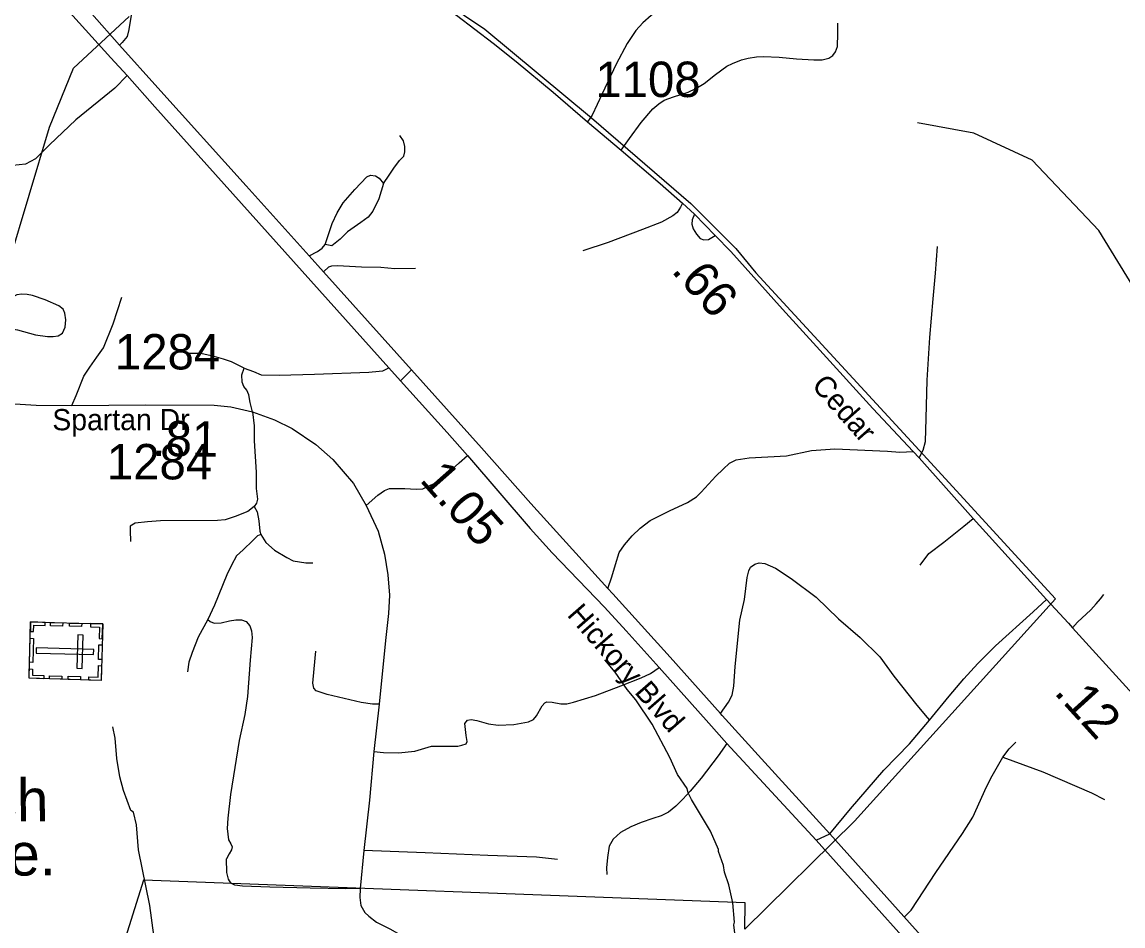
# Model space of a CAD drawing. Extents: x 1159738 to 1321356, y 736314 to 882035.
# Drawn here: x 1271869 to 1275757, y 763438 to 766631 of the extents above; entities that cross this region are included whole.
import ezdxf

# ---------------------------------------------------------------- set-up
doc = ezdxf.new("R2010")
doc.units = 0
for name, color, linetype in [('Exist Boundary Political City Limit New', 7, 'Continuous'), ('Exist Cultural Cemetery CELL', 7, 'Continuous'), ('Exist Cultural Cemetery Label', 7, 'Continuous'), ('Exist Hydrographic Creek Single Shore', 7, 'Continuous'), ('Exist Hydrographic Misc Water Feature', 7, 'Continuous'), ('Exist Road Non-System Type 51', 7, 'Continuous'), ('Exist Road Primary US Divided Attributed', 7, 'Continuous'), ('Exist Road Primary US Label', 7, 'Continuous'), ('Exist Road Primary US Mileage Hundredths English Label', 7, 'Continuous'), ('Exist Road Secondary Mileage Hundredths English Label', 7, 'Continuous'), ('Exist Road Secondary Type 51 Attributed', 7, 'Continuous'), ('Exist Road Secondary Type 51 Label', 7, 'Continuous'), ('Exist Road Secondary Type 51 Number Label', 7, 'Continuous'), ('Exist Utilities Electrical Transmission Line', 7, 'Continuous'), ('Map Preparation Boundary City Limit Buffer Line', 7, 'Continuous')]:
    doc.layers.add(name, color=color, linetype=linetype)

msp = doc.modelspace()

# ---------------------------------------------------------------- linework, layer by layer
at = {"layer": 'Exist Boundary Political City Limit New'}
msp.add_lwpolyline([(1273079.8, 766891.2), (1273503.2, 766605.2), (1273880.5, 766292.6), (1274230.8, 765989.4), (1274389.8, 765830.2), (1274460.2, 765745.2), (1275050.8, 765102.8), (1275518.1, 764593.1), (1274808.9, 763808.2), (1274421, 763426.5), (1274422.8, 763519.8), (1272298.1, 763599.2), (1271811, 762047.2), (1269878.5, 762035.3), (1269878.7, 761546.2)], dxfattribs=at)
at = {"layer": 'Exist Cultural Cemetery CELL'}
for points in [[(1272154.2, 764504.4), (1272148.7, 764305.4), (1271894.2, 764312.5), (1271899.7, 764511.5)], [(1271898.8, 764478.4), (1271910.3, 764478.1), (1271910.9, 764500.1), (1271951.3, 764499), (1271951.6, 764510.1), (1271899.7, 764511.5)], [(1271969.6, 764509.6), (1272012.9, 764508.4), (1272012.6, 764497), (1271969.3, 764498.2)], [(1272036.8, 764507.7), (1272080.1, 764506.5), (1272079.8, 764495.1), (1272036.5, 764496.3)], [(1272110.9, 764505.6), (1272110.6, 764494.3), (1272142.8, 764493.4), (1272141.7, 764452.8), (1272152.8, 764452.5), (1272154.2, 764504.4)], [(1271909.6, 764453.7), (1271907.2, 764368.9), (1271895.8, 764369.2), (1271898.2, 764454)], [(1272085.1, 764465.5), (1272066.4, 764466), (1272063.1, 764348.3), (1272081.8, 764347.8)], [(1272121.9, 764396.2), (1272122.4, 764414.9), (1271919.7, 764420.5), (1271919.2, 764401.9)], [(1272152.2, 764430.4), (1272150.7, 764378.6), (1272139.3, 764378.9), (1272140.8, 764430.7)], [(1271895.1, 764345.6), (1271906.6, 764345.3), (1271906, 764323.3), (1271946.4, 764322.2), (1271946, 764311), (1271894.2, 764312.5)], [(1272105.4, 764306.5), (1272105.7, 764317.9), (1272137.8, 764317), (1272139, 764357.5), (1272150.1, 764357.2), (1272148.6, 764305.3)], [(1271966.7, 764321.8), (1272010, 764320.6), (1272009.7, 764309.2), (1271966.4, 764310.4)], [(1272032.6, 764320), (1272075.9, 764318.8), (1272075.6, 764307.4), (1272032.3, 764308.6)]]:
    msp.add_lwpolyline(points, close=True, dxfattribs=at)
at = {"layer": 'Exist Hydrographic Creek Single Shore'}
msp.add_lwpolyline([(1279256.7, 763505), (1279224.7, 763564.7), (1278896.6, 763787.9), (1278758.6, 763958.1), (1278294.7, 764394.2), (1278259.6, 764444.5), (1278162.6, 764455.9), (1277896.7, 764497.4), (1277500.6, 764682.6), (1277293.6, 764729.4), (1277035.7, 764741.1), (1276514.6, 764912.5), (1276316.7, 765028), (1275935.6, 765462.4), (1275671.6, 765894.4), (1275435.5, 766142.1), (1275229.6, 766238.2), (1275030.6, 766275)], dxfattribs=at)
at = {"layer": 'Exist Hydrographic Misc Water Feature'}
for points in [[(1274390.9, 763374.7), (1274382.8, 763441.3), (1274385, 763450.9), (1274378.9, 763519.1), (1274364.7, 763583.5), (1274349.9, 763627.9), (1274346.5, 763651.9), (1274327.9, 763700.5), (1274328.2, 763708.4), (1274300, 763773.2), (1274233, 763885.1), (1274221.6, 763907.5), (1274218, 763923.6), (1274183.4, 763972.5), (1274157.1, 764033.3), (1274094.3, 764151), (1274036.7, 764236.7), (1274005.7, 764273.6), (1273963.4, 764334.8), (1273926.6, 764377.8)], [(1272335.3, 763405.7), (1272320.2, 763510.1), (1272280.9, 763707.2), (1272274.1, 763795.3), (1272263.3, 763839.6), (1272253.4, 763845.9), (1272227.4, 763916.7), (1272214.8, 763965), (1272204.5, 764029.3), (1272198.6, 764101.4), (1272189.7, 764141.7)]]:
    msp.add_lwpolyline(points, dxfattribs=at)
at = {"layer": 'Exist Road Non-System Type 51'}
for points in [[(1272183.4, 767247), (1272194, 767119), (1272213, 766989.8), (1272230.1, 766859.1), (1272259.2, 766688.1), (1272255.6, 766661.7), (1272246.7, 766604.2), (1272240.2, 766579.3), (1272222.4, 766558.5), (1272213.6, 766549.1)], [(1274647.9, 766759.3), (1274578, 766768.2), (1274491.5, 766782.4), (1274434.1, 766792.5), (1274404.5, 766794.2), (1274365.4, 766793.6), (1274325.1, 766785.3), (1274267.1, 766764.6), (1274215.6, 766739.7), (1274171.8, 766714.2), (1274137.6, 766690), (1274090.3, 766653.9), (1274061.3, 766627.8), (1274036.4, 766601.1), (1274005.6, 766554.9), (1273966.6, 766481.7), (1273918, 766377.4), (1273882.6, 766301.9), (1273865.5, 766278.2)], [(1273985, 766177.7), (1274014.5, 766219.1), (1274056, 766275.4), (1274096.2, 766324), (1274117.6, 766341.8), (1274137.1, 766354.3), (1274169.6, 766366.4), (1274221.7, 766382.4), (1274248.9, 766395.4), (1274277.3, 766413.2), (1274317.6, 766444.6), (1274357.9, 766474.3), (1274378, 766484.3), (1274410, 766496.8), (1274433.1, 766503.3), (1274462.4, 766507.3), (1274487.9, 766509.1), (1274542.4, 766506.7), (1274603.3, 766500.8), (1274664.9, 766497.3), (1274694.5, 766496.7), (1274718.2, 766502.6), (1274732.4, 766512.7), (1274741.3, 766525.1), (1274749, 766543.5), (1274750.1, 766590), (1274750.1, 766626.8)], [(1272240.1, 766441.4), (1272197.1, 766396.8), (1272059.4, 766285.4), (1271966.7, 766196.3), (1271916.4, 766147.3), (1271881.3, 766128.4), (1271836.8, 766123.2), (1271708.6, 766133.8), (1271495.4, 766145.3)], [(1273145.5, 766060.6), (1273165.2, 766089.9), (1273182, 766114.7), (1273201.7, 766141), (1273217.8, 766157), (1273220.7, 766172.4), (1273221.4, 766191.4), (1273216.3, 766211.1), (1273203.2, 766229.3)], [(1272883, 765805.3), (1272912.9, 765819.9), (1272928.9, 765831.6), (1272939.9, 765844.7), (1272949.4, 765873.2), (1272964.7, 765918.5), (1272982.2, 765956.5), (1273003.4, 765991.5), (1273044.2, 766039), (1273087.1, 766084), (1273099.6, 766089.1), (1273117.1, 766087.7), (1273130.2, 766079.6), (1273145.5, 766060.6)], [(1273145.5, 766060.6), (1273128.7, 766005.9), (1273107.6, 765962), (1273091.5, 765940.9), (1273066, 765922.6), (1273018.5, 765889.7), (1272992.4, 765863), (1272963.2, 765839.6), (1272939.9, 765844.7)], [(1274201.6, 765990.9), (1274193.9, 765976.1), (1274182.1, 765958.3), (1274166.7, 765946.4), (1274127, 765923.3), (1274060.1, 765897.2), (1273938.7, 765852.2), (1273848.9, 765822.1)], [(1274243.5, 765951.3), (1274235.8, 765932.3), (1274234.6, 765916.9), (1274238.8, 765899.7), (1274251.2, 765880.7), (1274263.6, 765865.9), (1274276.1, 765861.8), (1274292.7, 765862.4), (1274316.3, 765876.6)], [(1275036.5, 765091.8), (1275051.1, 765118), (1275059.8, 765148.6), (1275061.2, 765230), (1275065.6, 765365.2), (1275074.3, 765516.4), (1275085.9, 765653.1), (1275094.7, 765743.3), (1275102, 765837.3)], [(1272934.1, 765748.5), (1272953.1, 765766), (1272963.3, 765769.7), (1272983.8, 765771.1), (1273067.7, 765766), (1273136.3, 765764.6), (1273185.7, 765759.5), (1273258.6, 765760.9)], [(1271783, 765554.6), (1271853.5, 765543.7), (1271917.4, 765525.6), (1271959.4, 765519.8), (1271979.6, 765519.8), (1271997.2, 765521.9), (1272012.3, 765531.3), (1272021.1, 765552.6), (1272023.7, 765578.5), (1272020.6, 765602.4), (1272014.4, 765616.9), (1271998.8, 765628.3), (1271950.5, 765649.6), (1271906.5, 765664.2), (1271887.3, 765667.8), (1271869.1, 765669.4), (1271851.5, 765667.3), (1271833.3, 765658.5)], [(1272045.7, 765275.6), (1272060.3, 765311.8), (1272087.2, 765379.2), (1272108.7, 765411.8), (1272134, 765446.7), (1272156.9, 765479.6), (1272191, 765564.5), (1272221.9, 765658.2)], [(1272653.8, 765408.4), (1272609.1, 765430.3), (1272580.6, 765439.8), (1272548.1, 765449.3), (1272500.5, 765459.7), (1272448.1, 765459.7)], [(1272682.9, 765253.3), (1272675.2, 765287), (1272670.4, 765313.2), (1272663.3, 765330.6), (1272652.2, 765343.3), (1272646.6, 765358.4), (1272645.8, 765384.6), (1272653.8, 765408.4)], [(1272653.8, 765408.4), (1272686.3, 765396.5), (1272714.1, 765384.6), (1272777.5, 765383), (1272902, 765387), (1273093.7, 765394.1), (1273130.1, 765397.4), (1273143.4, 765398.8), (1273164.5, 765409.1)], [(1273244.4, 765402.2), (1273205.2, 765363.3)], [(1272682.9, 765253.3), (1272689.3, 765203.9), (1272688.5, 765151.6), (1272695.6, 765041.2), (1272695.6, 764982.5), (1272701.2, 764945.2), (1272697.3, 764931.2), (1272688.5, 764919.2)], [(1273937.2, 764629.8), (1273951.8, 764671.3), (1273964.3, 764714.7), (1273977.8, 764757.2), (1273996.1, 764784.2), (1274023.1, 764816), (1274052, 764843), (1274086.7, 764870), (1274155.9, 764904.3), (1274219.5, 764933.3), (1274250.4, 764953.5), (1274267.7, 764969.9), (1274319.5, 765026.5), (1274344.6, 765051.6), (1274367.8, 765071.9), (1274390.9, 765084.4), (1274437.2, 765091.2), (1274568.3, 765097.9), (1274657, 765117.2), (1274738.9, 765123), (1274924.6, 765114.3), (1274968.9, 765111.4), (1275015.9, 765113.7)], [(1273084.6, 764922.6), (1273126.1, 764959.2), (1273149.2, 764975.6), (1273166.6, 764983.3), (1273184.9, 764982.4), (1273221.5, 764982.4), (1273261, 764980.4), (1273284.2, 764981.4), (1273301.5, 764990.1), (1273321.8, 764999.7), (1273355.5, 765021), (1273413.3, 765074), (1273442.3, 765099.1)], [(1272688.5, 764919.2), (1272666.3, 764901.8), (1272621.9, 764883.5), (1272587, 764872.4), (1272559.3, 764870), (1272357.8, 764869.2), (1272312.2, 764865.3), (1272268.6, 764860.5), (1272251.1, 764849.4), (1272251.1, 764835.1), (1272252.7, 764795.5)], [(1272688.5, 764919.2), (1272699.8, 764901.1), (1272705.3, 764869.3), (1272708.5, 764832), (1272712.5, 764820.1)], [(1275041.1, 764712.2), (1275071.6, 764752.9), (1275123.9, 764793.6), (1275195.1, 764850.3), (1275227.1, 764876.5)], [(1272712.5, 764820.1), (1272700.6, 764816.1), (1272684.7, 764799.5), (1272650.6, 764766.9), (1272626.8, 764744.7), (1272609.4, 764712.2), (1272591.9, 764678), (1272549.1, 764570.4), (1272525.9, 764520.5)], [(1272712.5, 764820.1), (1272730.7, 764792.3), (1272760.9, 764765.3), (1272804.5, 764739.2), (1272826.7, 764727.2), (1272871.9, 764720.1), (1272895.7, 764720.9)], [(1274336.1, 764187.9), (1274363.8, 764228), (1274376.3, 764253.1), (1274383, 764284.9), (1274387.9, 764354.4), (1274404.2, 764518), (1274419.7, 764591.3), (1274429.3, 764668.5), (1274435.1, 764691.6), (1274441.8, 764705.1), (1274457.3, 764715.8), (1274471.7, 764720.6), (1274492, 764718.6), (1274529.6, 764701.3), (1274585.5, 764664.6), (1274673.2, 764599), (1274752.3, 764522.8), (1274829.2, 764456.4), (1274897.7, 764388.9), (1274947.8, 764320.4), (1275028.5, 764217.4), (1275065.2, 764174), (1275073.2, 764164.4)], [(1275578.6, 764491.1), (1275596.6, 764511.3), (1275642.9, 764554.9), (1275662.5, 764575.1), (1275677.8, 764593.1), (1275688.7, 764608.9)], [(1275073.2, 764164.4), (1275143.1, 764249.8), (1275195.1, 764311), (1275244.3, 764364.4), (1275306.1, 764427), (1275440, 764547.6), (1275487.1, 764590.5)], [(1272525.9, 764520.5), (1272491.3, 764457.3), (1272469.9, 764403.3), (1272458, 764370), (1272454, 764335)], [(1272525.9, 764520.5), (1272533.4, 764513.1), (1272547.3, 764507.5), (1272572.3, 764508.5), (1272601.9, 764515.9), (1272624.2, 764519.6), (1272644.5, 764519.6), (1272661.2, 764513.1), (1272674.2, 764498.3), (1272679.7, 764479.7), (1272682.5, 764456.5), (1272675.1, 764376.8), (1272664.9, 764247.9), (1272656.6, 764184.9), (1272636.2, 764093.1), (1272605.6, 763902.6), (1272596.4, 763818.6), (1272593.6, 763782.4), (1272598.2, 763742.6), (1272606.6, 763727.7), (1272611.2, 763717.5), (1272609.4, 763707.3), (1272601, 763692.5), (1272591, 763675.2)], [(1273130.7, 764220.8), (1273106.6, 764220.8), (1273066.7, 764227.3), (1272946.3, 764255.1), (1272908.3, 764268.1), (1272900, 764278.3), (1272896.3, 764295.9), (1272900.9, 764346), (1272906.5, 764409)], [(1273111.1, 764053.6), (1273145.4, 764050.8), (1273198.2, 764049.9), (1273256.5, 764055.5), (1273291.8, 764065.7), (1273314.9, 764073.1), (1273339, 764073.1), (1273377, 764073.1), (1273407.6, 764073.1), (1273422.4, 764075.9), (1273437.2, 764081.4), (1273440.9, 764089.8), (1273438.1, 764110.2), (1273433.5, 764142.6), (1273432.6, 764152.8), (1273442.8, 764164.9), (1273455.7, 764166.7), (1273475.2, 764163), (1273516.9, 764151.9), (1273550.7, 764147.2), (1273606.3, 764150), (1273658.1, 764158.3), (1273675.7, 764166.6), (1273685.9, 764179.6), (1273705.4, 764215.8), (1273715.6, 764226), (1273722.1, 764229.7), (1273740.6, 764227.8), (1273772.1, 764222.3), (1273792.5, 764222.3), (1273816.6, 764227.8), (1273894.4, 764251.9), (1273984.2, 764286.2), (1274055.4, 764313.9), (1274087.8, 764329.6), (1274119.3, 764350.9)], [(1274721, 763763.6), (1274794.7, 763851.8), (1274912, 763987.6), (1275003.4, 764081.5), (1275073.2, 764164.4)], [(1274358, 764082.6), (1274327.4, 764039), (1274267.2, 763960.2), (1274228.3, 763913.9), (1274202.4, 763886.1), (1274177.4, 763861), (1274152.3, 763839.7), (1274126.4, 763826.7), (1274096.8, 763817.4), (1274055.1, 763803.5), (1274018.9, 763787.8), (1273982.8, 763767.4), (1273956.9, 763744.2), (1273943, 763719.2), (1273936.5, 763680.2), (1273932.9, 763643.4), (1273934.7, 763619.3)], [(1275331.9, 764033.8), (1275354.9, 764063.4), (1275378.1, 764087.3)], [(1274983.7, 763468.5), (1275008.3, 763493.8), (1275096.1, 763626.7), (1275190.1, 763764.2), (1275226.6, 763822.6), (1275275.1, 763928.8), (1275295.3, 763967.7), (1275331.9, 764033.8)], [(1275331.9, 764033.8), (1275473.8, 763982.5), (1275645.3, 763908.6), (1275691.5, 763884.9)], [(1274673.3, 763740.4), (1274721, 763763.6)], [(1273760.1, 763672.2), (1273686, 763680.5), (1273514.6, 763687), (1273293.1, 763696.3), (1273075.8, 763704.7)], [(1272609.1, 763587.6), (1272607.6, 763588.4), (1272598, 763603.6), (1272591.9, 763627.2), (1272591, 763675.2)], [(1273063, 763570.5), (1273012.6, 763569), (1272886.5, 763571.5), (1272744, 763574.9), (1272647.5, 763578.3), (1272620.6, 763581.6), (1272609.1, 763587.6)], [(1273063, 763570.5), (1273061.5, 763538.6), (1273066.1, 763510.7), (1273079.7, 763485.7), (1273093.4, 763472), (1273121.2, 763450.9), (1273168.1, 763428.2), (1273220.3, 763398.7), (1273267.2, 763365.8)]]:
    msp.add_lwpolyline(points, dxfattribs=at)
at = {"layer": 'Exist Road Primary US Divided Attributed'}
for points in [[(1276761.9, 761482.7), (1274721, 763763.6), (1274480.5, 764027.9), (1274341.6, 764181.8), (1274336.1, 764187.9), (1274158.2, 764387.1), (1273955.8, 764610.5), (1273937.2, 764629.8), (1273665.3, 764929.8), (1273491.1, 765126.5), (1273244.4, 765402.2), (1272934.1, 765748.5), (1272883, 765805.3), (1272660.8, 766051.7), (1272348.9, 766398.3), (1272213.6, 766549.1), (1272116.1, 766659.4), (1272031.2, 766754.1), (1271838.3, 766967.2), (1271569.7, 767262), (1271493.2, 767352.1), (1271065.1, 767830.6)], [(1271023.6, 767793.5), (1271459.7, 767322.4), (1271535.9, 767232.7), (1271794.5, 766934.6), (1271824.4, 766899.2), (1271959.1, 766752.4), (1272182.4, 766504.4), (1272240.1, 766441.4), (1272337.9, 766331.1), (1273164.5, 765409.1), (1273205.2, 765363.3), (1273370.7, 765181.3), (1273442.3, 765099.1), (1273663.8, 764841.4), (1273741.2, 764755.3), (1273926.3, 764563.6), (1274002.6, 764479.8), (1274119.3, 764350.9), (1274294.4, 764154.2), (1274358, 764082.6), (1274673.3, 763740.4), (1276730.3, 761442.6)]]:
    msp.add_lwpolyline(points, dxfattribs=at)
at = {"layer": 'Exist Road Secondary Type 51 Attributed'}
for points in [[(1273031.4, 766876.9), (1273065.1, 766859.1), (1273159.8, 766807.9), (1273277.5, 766737.4), (1273402.9, 766655), (1273533, 766556.3), (1273614.5, 766491.4), (1273744.2, 766382.3), (1273865.5, 766278.2), (1273985, 766177.7), (1274122.8, 766060.7), (1274201.6, 765990.9), (1274243.5, 765951.3), (1274316.3, 765876.6), (1274371.7, 765820.1), (1274554.3, 765616.1), (1274686.2, 765471.6), (1274873.1, 765265.2), (1275015.9, 765113.7), (1275036.5, 765091.8), (1275227.1, 764876.5), (1275487.1, 764590.5), (1275564, 764507.6)], [(1271844, 765282.5), (1271919.2, 765277.4), (1272045.7, 765275.6), (1272306, 765278.4), (1272547.6, 765277.4), (1272606.9, 765271.9), (1272682.9, 765253.3), (1272760.4, 765225.7), (1272823.4, 765195.1), (1272906.8, 765138.6), (1272966.9, 765085.9), (1273040.1, 765000.6), (1273084.6, 764922.6), (1273126.3, 764831.7), (1273149.3, 764751.6), (1273161.4, 764677.5), (1273166.9, 764606.1), (1273163.2, 764541.6), (1273153, 764446.1), (1273130.7, 764220.8), (1273111.1, 764053.6), (1273095.7, 763881.8), (1273075.8, 763704.7), (1273063, 763570.5)], [(1275564, 764507.6), (1275578.6, 764491.1), (1276003.2, 764023.1)]]:
    msp.add_lwpolyline(points, dxfattribs=at)
at = {"layer": 'Exist Utilities Electrical Transmission Line'}
msp.add_lwpolyline([(1268861.7, 759718), (1268876.9, 759782.9), (1268938.2, 760118.3), (1268980.3, 760397.6), (1269132.8, 760696.7), (1269240.9, 761021.3), (1269330.4, 761204.6), (1269564.1, 761694.7), (1269693.2, 761972.1), (1269884, 762363.5), (1270297.4, 763022.1), (1270468.9, 763252.3), (1270831.9, 763747), (1271024.2, 764008), (1271201.6, 764249.2), (1271284.5, 764386), (1271390.1, 764507.5), (1271471.8, 764758.7), (1271614.3, 765176.3), (1271680.1, 765359.6), (1271822.6, 765778.3), (1271966.9, 766259.3), (1272050.7, 766468), (1272247.2, 766650.2)], dxfattribs=at)
at = {"layer": 'Map Preparation Boundary City Limit Buffer Line'}
msp.add_lwpolyline([(1273079.8, 766891.2), (1273503.2, 766605.2), (1273880.5, 766292.6), (1274230.8, 765989.4), (1274389.8, 765830.2), (1274460.2, 765745.2), (1275050.8, 765102.8), (1275518.1, 764593.1), (1274808.9, 763808.2), (1274421, 763426.5), (1274422.8, 763519.8), (1272298.1, 763599.2), (1271811, 762047.2), (1269878.5, 762035.3), (1269878.7, 761546.2)], dxfattribs=at)

# ---------------------------------------------------------------- texts
at = {"layer": 'Exist Cultural Cemetery Label'}
for s, p in [('Church', (1271316.8, 763800.8)), ('Ceme.', (1271397.7, 763610.7))]:
    msp.add_text(s, height=150, rotation=0.6301, dxfattribs=at).set_placement(p)
at = {"layer": 'Exist Road Primary US Label'}
msp.add_text('Hickory Blvd', height=75, rotation=311.1184, dxfattribs=at).set_placement((1273791, 764535.1))
at = {"layer": 'Exist Road Primary US Mileage Hundredths English Label'}
msp.add_text('1.05', height=125, rotation=311.5305, dxfattribs=at).set_placement((1273270.3, 765011.6))
at = {"layer": 'Exist Road Secondary Mileage Hundredths English Label'}
for s, rotation, p in [('.66', 311.838, (1274158.7, 765750.4)), ('.81', 359.3813, (1272329.3, 765097.5)), ('.12', 312.2188, (1275510, 764260.9))]:
    msp.add_text(s, height=125, rotation=rotation, dxfattribs=at).set_placement(p)
at = {"layer": 'Exist Road Secondary Type 51 Label'}
for s, rotation, p in [('Cedar', 311.5069, (1274654.4, 765344.8)), ('Spartan Dr', 0.0802, (1271976.3, 765188.5))]:
    msp.add_text(s, height=75, rotation=rotation, dxfattribs=at).set_placement(p)
at = {"layer": 'Exist Road Secondary Type 51 Number Label'}
for s, p in [('1108', (1273893.5, 766365.6)), ('1284', (1272197.2, 765403.4)), ('1284', (1272168.8, 765015.2)), ('1284', (1272168.8, 765015.2)), ('1284', (1272168.8, 765015.2)), ('1284', (1272168.8, 765015.2)), ('1284', (1272168.8, 765015.2)), ('1284', (1272168.8, 765015.2)), ('1284', (1272168.8, 765015.2))]:
    msp.add_text(s, height=125, dxfattribs=at).set_placement(p)

doc.saveas('drawing.dxf')
